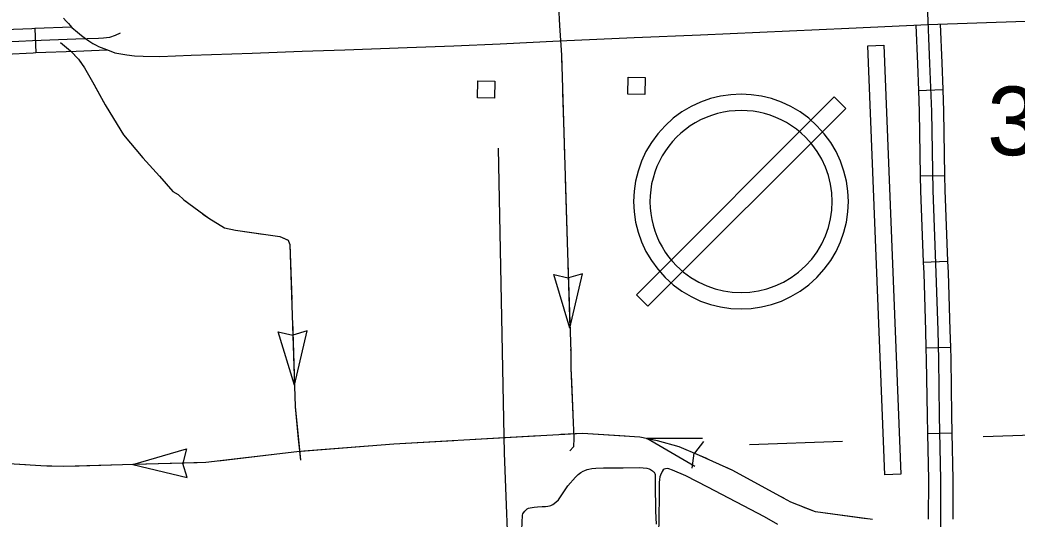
# Model space of a CAD drawing. Extents: x 1084508 to 1142749, y 1057638 to 1093403.
# Drawn here: x 1133602 to 1135526, y 1067786 to 1068750 of the extents above; entities that cross this region are included whole.
import ezdxf

# ---------------------------------------------------------------- set-up
doc = ezdxf.new("R2010")
doc.units = 0
for name, color, linetype in [('Level 10', 7, 'Continuous'), ('Level 32', 7, 'Continuous'), ('Level 35', 7, 'Continuous'), ('Level 4', 7, 'Continuous'), ('Level 43', 7, 'Continuous'), ('Level 5', 7, 'Continuous'), ('Level 56', 7, 'Continuous'), ('Level 57', 7, 'Continuous')]:
    doc.layers.add(name, color=color, linetype=linetype)

msp = doc.modelspace()

# ---------------------------------------------------------------- linework, layer by layer
at = {"layer": 'Level 10'}
for points in [[(1135354.4, 1068740.8), (1135542.2, 1068747.2), (1135757.9, 1068753.4), (1135953.1, 1068760), (1136158.4, 1068764.8), (1136193.5, 1068765.4), (1136354.7, 1068767.7), (1136529.7, 1068771), (1136605.7, 1068773.7), (1136697.4, 1068776.3), (1136755, 1068777.8), (1136828.3, 1068780.2), (1136917.1, 1068783.2), (1136972, 1068788), (1137027.2, 1068790.9), (1137108.9, 1068798.1), (1137163.2, 1068803.5), (1137213.8, 1068807.3), (1137297.9, 1068813.8), (1137342.2, 1068817.7), (1137383.2, 1068820.6), (1137401.1, 1068822), (1137419.7, 1068823.3)], [(1133685.7, 1068753), (1133690.8, 1068747.4), (1133695.5, 1068742.7), (1133702.3, 1068735.2), (1133713.1, 1068725.7), (1133720.8, 1068719.5), (1133728.6, 1068713.6), (1133734.9, 1068709), (1133742.7, 1068704.2), (1133748.8, 1068700.8), (1133753.5, 1068698.5), (1133758.8, 1068696.2), (1133763.6, 1068694.3), (1133770.6, 1068691.5), (1133785.3, 1068685.9)], [(1133785.3, 1068685.9), (1133808.3, 1068682.1), (1133822.9, 1068680.3), (1133839.8, 1068679.5), (1133871.7, 1068678.9), (1133932.3, 1068681.4), (1134050.1, 1068685.4), (1134146.6, 1068689.2), (1134228.7, 1068692.1), (1134349.2, 1068696.2), (1134439.5, 1068699.5), (1134528.9, 1068703.6), (1134643.1, 1068709.1), (1134786.9, 1068715.5), (1134914.9, 1068720.9), (1135201.2, 1068733.9), (1135354.4, 1068740.8)]]:
    msp.add_lwpolyline(points, dxfattribs=at)
at = {"layer": 'Level 32'}
for p, q in [((1133630.7, 1068732.8), (1133632.5, 1068685.7)), ((1135335.8, 1068613.5), (1135382.8, 1068615.3)), ((1135339.3, 1068448.4), (1135386.3, 1068449.1)), ((1135345.1, 1068282.2), (1135392.1, 1068284)), ((1135350.3, 1068116.8), (1135397.3, 1068118.1)), ((1135353.1, 1067951.3), (1135400.2, 1067952.2))]:
    msp.add_line(p, q, dxfattribs=at)
for points in [[(1135352.7, 1068780), (1135357.4, 1068665.6), (1135360.9, 1068573.1), (1135363.2, 1068420.5), (1135369.4, 1068261.5), (1135372.9, 1068149.9), (1135374.4, 1068094.2), (1135376, 1067986.1), (1135378.5, 1067862), (1135378.3, 1067767.2)], [(1133630.7, 1068732.8), (1133625.1, 1068732.6), (1133572.2, 1068730.2), (1133516.8, 1068727.7), (1133464.7, 1068724.6)], [(1133702, 1068735.5), (1133630.7, 1068732.8)], [(1135330.8, 1068739.7), (1135333.8, 1068664.7), (1135335.8, 1068613.5)], [(1135377.8, 1068741.6), (1135380.9, 1068666.5), (1135382.8, 1068615.3)], [(1133795.6, 1068724), (1133785.8, 1068719.3), (1133774.9, 1068715.9), (1133763.4, 1068714.5), (1133753.8, 1068714), (1133709.5, 1068712.2), (1133626.1, 1068709), (1133573.3, 1068706.6)], [(1133632.5, 1068685.7), (1133627.1, 1068685.5), (1133574.3, 1068683.1), (1133519.2, 1068680.6), (1133467.5, 1068677.6)], [(1133771.2, 1068691.3), (1133754.9, 1068690.5), (1133710.4, 1068688.7), (1133632.5, 1068685.7)], [(1135382.8, 1068615.3), (1135384.4, 1068573.7), (1135386.3, 1068449.1)], [(1135335.8, 1068613.5), (1135337.3, 1068572.5), (1135339.3, 1068448.4)], [(1135339.3, 1068448.4), (1135339.7, 1068419.8), (1135345.1, 1068282.2)], [(1135386.3, 1068449.1), (1135386.8, 1068421.1), (1135392.1, 1068284)], [(1135345.1, 1068282.2), (1135345.9, 1068260.7), (1135349.4, 1068149.3), (1135350.3, 1068116.8)], [(1135392.1, 1068284), (1135392.9, 1068262.3), (1135396.5, 1068150.6), (1135397.3, 1068118.1)], [(1135350.3, 1068116.8), (1135350.9, 1068093.7), (1135352.4, 1067985.7), (1135353.1, 1067951.3)], [(1135397.3, 1068118.1), (1135398, 1068094.6), (1135399.5, 1067986.5), (1135400.2, 1067952.2)], [(1135353.1, 1067951.3), (1135354.9, 1067861.7), (1135354.8, 1067786.1)], [(1135400.2, 1067952.2), (1135402, 1067862.2), (1135401.9, 1067786)]]:
    msp.add_lwpolyline(points, dxfattribs=at)
at = {"layer": 'Level 35'}
for points in [[(1134570.3, 1067765.2), (1134571.8, 1067793.7), (1134572.5, 1067795.9), (1134573.9, 1067798.3), (1134576, 1067801.3), (1134578.5, 1067803.8), (1134580.9, 1067805.7), (1134583.2, 1067806.8), (1134586.4, 1067807.8), (1134593.9, 1067809), (1134600.9, 1067809.9), (1134609.5, 1067810.2), (1134615.9, 1067810.3), (1134620.6, 1067810.8), (1134623.6, 1067811.3), (1134626.4, 1067812.5), (1134630.1, 1067814.4), (1134636.3, 1067818.5), (1134641.4, 1067823.4), (1134659.4, 1067850.5), (1134674.1, 1067867), (1134679.4, 1067872.4), (1134684.3, 1067876.1), (1134688.8, 1067878.6), (1134691.7, 1067880), (1134696.5, 1067881.8), (1134699.4, 1067882.6), (1134705.4, 1067883.5), (1134713.1, 1067884), (1134728.3, 1067884.9), (1134765.9, 1067885.2), (1134797.3, 1067885.8), (1134804.6, 1067885.2)], [(1134804.6, 1067885.2), (1134811.9, 1067884.1), (1134816.4, 1067883), (1134818.8, 1067881.7), (1134820.7, 1067880.2), (1134822.5, 1067878.9), (1134824.5, 1067877.4), (1134825.7, 1067876.3), (1134826.5, 1067875.1), (1134827.2, 1067873.8), (1134827.5, 1067872.1), (1134827.7, 1067862.1), (1134828, 1067853.2), (1134828.6, 1067801.1), (1134829.6, 1067776.3)], [(1135064.4, 1067775.3), (1135038.6, 1067790.4), (1134929.2, 1067847.9), (1134886.6, 1067869.5), (1134861.1, 1067880.5), (1134854, 1067883.1), (1134851.1, 1067883.4), (1134847.9, 1067883.1), (1134845.3, 1067882.4), (1134843.4, 1067880.8), (1134841.1, 1067877.6), (1134838.2, 1067870.8), (1134836.9, 1067867.3), (1134836, 1067862.6), (1134835.6, 1067856.6), (1134835.3, 1067828.2), (1134834.3, 1067753.6)]]:
    msp.add_lwpolyline(points, dxfattribs=at)
at = {"layer": 'Level 4'}
for points in [[(1136222.1, 1067970.7), (1135460.9, 1067944.8)], [(1135189, 1067935.5), (1135009.9, 1067929.4)]]:
    msp.add_lwpolyline(points, dxfattribs=at)
at = {"layer": 'Level 43'}
for p, q in [((1134663.2, 1068154.8), (1134632, 1068257.9)), ((1134632, 1068257.9), (1134659.9, 1068251.4)), ((1134687.7, 1068259.7), (1134660.3, 1068251.4)), ((1134663.2, 1068154.8), (1134687.7, 1068259.7)), ((1134131.6, 1068044.4), (1134100.4, 1068147.5)), ((1134100.4, 1068147.5), (1134128.3, 1068141)), ((1134156.1, 1068149.3), (1134128.7, 1068141)), ((1134131.6, 1068044.4), (1134156.1, 1068149.3)), ((1134811.4, 1067942.5), (1134904.4, 1067888.3)), ((1134811.4, 1067942.5), (1134919.1, 1067942.1)), ((1133819.7, 1067891.1), (1133923, 1067921.9)), ((1133923, 1067921.9), (1133916.3, 1067894)), ((1134920.9, 1067936), (1134903.3, 1067913.3)), ((1134899.3, 1067884.6), (1134903.2, 1067913)), ((1133819.7, 1067891.1), (1133924.5, 1067866.1)), ((1133924.5, 1067866.1), (1133916.3, 1067893.6))]:
    msp.add_line(p, q, dxfattribs=at)
for points in [[(1134641.3, 1068775.8), (1134643.4, 1068739), (1134646.8, 1068681.6), (1134651.2, 1068532.1), (1134658.5, 1068299.8), (1134664.7, 1068108.8), (1134665.1, 1068077.3), (1134670.9, 1067942.5), (1134670.2, 1067925.6), (1134662.9, 1067917.6)], [(1134641.3, 1068775.8), (1134641.3, 1068775.8), (1134643.4, 1068739), (1134646.8, 1068681.6), (1134647.6, 1068651.7)], [(1133680.1, 1068705.7), (1133699.7, 1068689.7), (1133715, 1068673.7), (1133726.6, 1068657), (1133741.8, 1068630.2), (1133766.5, 1068585.9), (1133789.7, 1068547.4), (1133802, 1068527.8), (1133839.1, 1068483.5), (1133871, 1068447.9), (1133897.1, 1068418.2), (1133907.3, 1068412.3), (1133918.2, 1068402.2), (1133966.1, 1068366.6), (1133996.5, 1068348.5), (1134017.6, 1068343.4), (1134103.2, 1068331.8), (1134119.2, 1068324.5), (1134119.9, 1068322.3), (1134122.8, 1068315.8), (1134133, 1068003.6), (1134143.1, 1067899.8)], [(1133701, 1068688.3), (1133715, 1068673.7), (1133723.4, 1068661.6)], [(1133744.2, 1068625.8), (1133766.5, 1068585.9), (1133789.7, 1068547.4), (1133802, 1068527.8), (1133808.8, 1068519.7)], [(1134648.9, 1068610.3), (1134651.2, 1068532.1), (1134652.6, 1068486.1)], [(1133835.3, 1068487.9), (1133839.1, 1068483.5), (1133871, 1068447.9), (1133897.1, 1068418.2), (1133907.3, 1068412.3), (1133918.2, 1068402.2), (1133921.8, 1068399.5)], [(1134653.9, 1068444.7), (1134657.8, 1068320.4)], [(1133955, 1068374.8), (1133966.1, 1068366.6), (1133996.5, 1068348.5), (1134017.6, 1068343.4), (1134070.5, 1068336.2)], [(1134110.9, 1068328.3), (1134119.2, 1068324.5), (1134119.9, 1068322.3), (1134122.8, 1068315.8), (1134126.3, 1068210.1)], [(1134659.2, 1068279), (1134663.2, 1068154.8)], [(1134127.6, 1068168.7), (1134131.6, 1068044.4)], [(1134664.6, 1068113.4), (1134664.7, 1068108.8), (1134665.1, 1068077.3), (1134666.2, 1068051.2)], [(1134666.2, 1068051.2), (1134668.9, 1067989.2)], [(1134133, 1068003), (1134139.1, 1067941.2)], [(1135247.2, 1067785), (1135137.1, 1067800.2), (1135089.8, 1067818.6), (1135068.1, 1067830.1), (1134977.7, 1067879.9), (1134913.2, 1067909), (1134873.9, 1067925.5), (1134832.2, 1067936.9), (1134797.8, 1067944), (1134687.2, 1067951.5), (1134458.5, 1067938.4), (1134323.6, 1067930.9), (1134136.1, 1067915.9)], [(1134139.1, 1067941.2), (1134143.1, 1067899.8)], [(1134604.6, 1067946.7), (1134480.5, 1067939.6)], [(1134708, 1067950.1), (1134687.2, 1067951.5), (1134645.9, 1067949.1)], [(1134670.7, 1067947.8), (1134670.9, 1067942.5), (1134670.2, 1067925.6), (1134662.9, 1067917.6)], [(1134770, 1067945.9), (1134708, 1067950.1)], [(1134928.6, 1067902.1), (1134913.2, 1067909), (1134873.9, 1067925.5), (1134832.2, 1067936.9), (1134811.1, 1067941.2)], [(1134273.7, 1067926.9), (1134149.8, 1067916.9)], [(1134439.1, 1067937.3), (1134323.6, 1067930.9), (1134315, 1067930.2)], [(1133612.7, 1067890.6), (1133590.6, 1067891.9), (1133557, 1067896.8), (1133489.5, 1067906.9)], [(1134136.1, 1067915.9), (1133960.4, 1067895), (1133685.4, 1067887.5), (1133642.4, 1067888.8), (1133590.6, 1067891.9)], [(1134108.6, 1067912.6), (1133985.2, 1067897.9)], [(1133716.2, 1067888.3), (1133685.4, 1067887.5), (1133654, 1067888.4)], [(1133778.3, 1067890), (1133716.2, 1067888.3)], [(1133944, 1067894.5), (1133819.7, 1067891.1)], [(1135075.7, 1067826.1), (1135068.1, 1067830.1), (1134977.7, 1067879.9), (1134966.4, 1067885)], [(1135235.2, 1067786.6), (1135137.1, 1067800.2), (1135113.6, 1067809.3)]]:
    msp.add_lwpolyline(points, dxfattribs=at)
at = {"layer": 'Level 5'}
for points in [[(1134524.8, 1068502), (1134536.2, 1067913.2)], [(1134536.2, 1067913.2), (1134546.1, 1067663.5)]]:
    msp.add_lwpolyline(points, dxfattribs=at)
at = {"layer": 'Level 56'}
for points in [[(1134774.9, 1068606.4), (1134775.7, 1068639.1), (1134808.4, 1068638.4), (1134807.7, 1068605.7)], [(1134484.9, 1068599), (1134485.5, 1068631.7), (1134518.3, 1068631.1), (1134517.7, 1068598.5)]]:
    msp.add_lwpolyline(points, close=True, dxfattribs=at)
at = {"layer": 'Level 57'}
for p, q in [((1135173.2, 1068600.9), (1134791.4, 1068219.1)), ((1135195.4, 1068578.7), (1135173.2, 1068600.9)), ((1134813.6, 1068196.9), (1135195.4, 1068578.7)), ((1134791.4, 1068219.1), (1134813.6, 1068196.9))]:
    msp.add_line(p, q, dxfattribs=at)
for points in [[(1135270.6, 1067871.7), (1135237.8, 1068699.7), (1135269.1, 1068700.9)], [(1135269.1, 1068700.9), (1135302, 1067872.9), (1135270.6, 1067871.7)]]:
    msp.add_lwpolyline(points, dxfattribs=at)
for radius, start, end in [(207.2, 45, 225), (175.8, 45, 225.0001), (207.2, 225, 45), (175.8, 225.0001, 45)]:
    msp.add_arc((1134993.4, 1068398.9), radius, start, end, dxfattribs=at)

# ---------------------------------------------------------------- texts
at = {"layer": 'Level 5'}
msp.add_text('36', height=132.58, dxfattribs=at).set_placement((1135468.4, 1068488.4))

doc.saveas('drawing.dxf')
